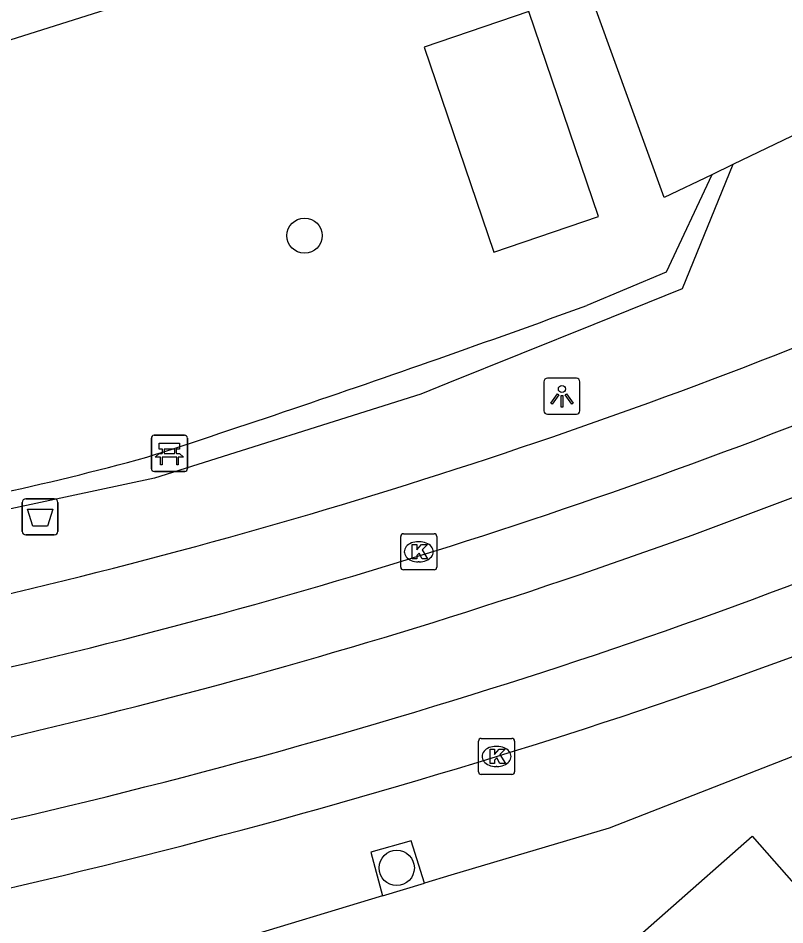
# Model space of a CAD drawing. Extents: x 161355 to 162026, y 386504 to 387459.
# Drawn here: x 161525.38 to 161546.63, y 386818.81 to 386843.94 of the extents above; entities that cross this region are included whole.
import ezdxf

# ---------------------------------------------------------------- set-up
doc = ezdxf.new("R2010")
doc.units = 0
for name, color, linetype in [('IMGEO_Afvalbak', 7, 'Continuous'), ('IMGEO_Bank', 7, 'Continuous'), ('IMGEO_Boom', 7, 'Continuous'), ('IMGEO_Groenvoorziening', 7, 'Continuous'), ('IMGEO_Haag', 7, 'Continuous'), ('IMGEO_Kolk', 7, 'Continuous'), ('IMGEO_Lichtpunt', 7, 'Continuous'), ('IMGEO_Pand', 7, 'Continuous'), ('IMGEO_Rijbaan_lokaal_gesloten', 7, 'Continuous'), ('IMGEO_Voetpad_open', 7, 'Continuous')]:
    doc.layers.add(name, color=color, linetype=linetype)

msp = doc.modelspace()

# ---------------------------------------------------------------- linework, layer by layer
at = {"layer": 'IMGEO_Afvalbak'}
for p, q in [((161525.594, 386830.619), (161526.384, 386830.619)), ((161526.384, 386830.619), (161525.594, 386830.619)), ((161525.494, 386829.719), (161525.494, 386830.519)), ((161525.494, 386830.519), (161525.494, 386829.719)), ((161526.484, 386830.519), (161526.484, 386829.719)), ((161526.484, 386829.719), (161526.484, 386830.519)), ((161526.384, 386829.619), (161525.594, 386829.619)), ((161525.594, 386829.619), (161526.384, 386829.619))]:
    msp.add_line(p, q, dxfattribs=at)
msp.add_lwpolyline([(161525.637, 386830.333), (161526.341, 386830.333), (161526.192, 386829.863), (161525.786, 386829.863), (161525.637, 386830.333)], dxfattribs=at)
for centre, start, end in [((161525.594, 386830.519), 90, 180), ((161525.594, 386830.519), 90, 180), ((161526.384, 386830.519), 0, 90), ((161526.384, 386830.519), 360, 90), ((161525.594, 386829.719), 180, 270), ((161525.594, 386829.719), 180, 270), ((161526.384, 386829.719), 270, 0), ((161526.384, 386829.719), 270, 0)]:
    msp.add_arc(centre, 0.1, start, end, dxfattribs=at)
at = {"layer": 'IMGEO_Bank'}
for p, q in [((161529.149, 386832.381), (161529.99, 386832.381)), ((161529.99, 386832.381), (161529.149, 386832.381)), ((161529.074, 386831.456), (161529.074, 386832.297)), ((161529.074, 386832.297), (161529.074, 386831.456)), ((161530.074, 386832.306), (161530.074, 386831.465)), ((161530.074, 386831.465), (161530.074, 386832.306)), ((161529.383, 386831.887), (161529.383, 386831.993)), ((161529.427, 386831.993), (161529.427, 386831.887)), ((161529.715, 386831.999), (161529.433, 386831.999)), ((161529.433, 386831.881), (161529.715, 386831.881)), ((161529.721, 386831.887), (161529.721, 386831.993)), ((161529.765, 386831.993), (161529.765, 386831.887)), ((161529.771, 386831.779), (161529.378, 386831.779)), ((161529.999, 386831.381), (161529.158, 386831.381)), ((161529.158, 386831.381), (161529.999, 386831.381))]:
    msp.add_line(p, q, dxfattribs=at)
for points in [[(161529.377, 386831.999), (161529.291, 386831.999), (161529.291, 386832.16), (161529.854, 386832.16), (161529.854, 386831.999), (161529.771, 386831.999)], [(161529.321, 386831.779), (161529.179, 386831.779), (161529.291, 386831.881), (161529.377, 386831.881)], [(161529.771, 386831.881), (161529.854, 386831.881), (161529.966, 386831.779), (161529.827, 386831.779)], [(161529.371, 386831.772), (161529.371, 386831.565), (161529.328, 386831.565), (161529.328, 386831.772)], [(161529.821, 386831.772), (161529.821, 386831.565), (161529.777, 386831.565), (161529.777, 386831.772)]]:
    msp.add_lwpolyline(points, dxfattribs=at)
for centre, radius, start, end in [((161529.152, 386832.303), 0.0779, 92.4484, 184.2845), ((161529.152, 386832.303), 0.0779, 92.4484, 184.2845), ((161529.996, 386832.303), 0.0779, 2.4484, 94.2845), ((161529.996, 386832.303), 0.0779, 2.4484, 94.2845), ((161529.376, 386831.992), 0.00671, 2.8957, 87.1043), ((161529.376, 386831.888), 0.00671, 272.8957, 357.1043), ((161529.433, 386831.992), 0.00671, 92.8957, 177.1043), ((161529.433, 386831.888), 0.00671, 182.8957, 267.1043), ((161529.715, 386831.992), 0.00671, 2.8957, 87.1043), ((161529.715, 386831.888), 0.00671, 272.8957, 357.1043), ((161529.772, 386831.992), 0.00671, 92.8957, 177.1043), ((161529.772, 386831.888), 0.00671, 182.8957, 267.1043), ((161529.321, 386831.772), 0.00671, 2.8957, 87.1043), ((161529.378, 386831.772), 0.00671, 92.8957, 177.1043), ((161529.77, 386831.772), 0.00671, 2.8957, 87.1043), ((161529.827, 386831.772), 0.00671, 92.8957, 177.1043), ((161529.152, 386831.459), 0.0779, 182.4484, 274.2845), ((161529.152, 386831.459), 0.0779, 182.4484, 274.2845), ((161529.996, 386831.459), 0.0779, 272.4484, 4.2845), ((161529.996, 386831.459), 0.0779, 272.4484, 4.2845)]:
    msp.add_arc(centre, radius, start, end, dxfattribs=at)
at = {"layer": 'IMGEO_Boom'}
for centre in [(161533.32, 386837.915), (161535.875, 386820.391)]:
    msp.add_circle(centre, 0.489, dxfattribs=at)
at = {"layer": 'IMGEO_Groenvoorziening'}
for points in [[(161512.278, 386839.281), (161538.761, 386847.649), (161539.899, 386848.027)], [(161544.609, 386839.605), (161543.287, 386838.969), (161540.043, 386847.912)], [(161536.639, 386843.143), (161538.567, 386837.461), (161541.464, 386838.444), (161539.537, 386844.126), (161536.639, 386843.143)]]:
    msp.add_lwpolyline(points, dxfattribs=at)
at = {"layer": 'IMGEO_Haag'}
for points in [[(161545.191, 386839.884), (161544.609, 386839.605)], [(161544.609, 386839.605), (161543.346, 386836.906), (161541.142, 386835.978)]]:
    msp.add_lwpolyline(points, dxfattribs=at)
for centre, radius, start, end in [((161411.383, 387191.691), 378.641, 289.37907, 290.04131), ((161418.703, 387171.247), 356.927, 287.99076, 289.35941), ((161506.753, 386913.447), 84.637, 279.26136, 285.20102)]:
    msp.add_arc(centre, radius, start, end, dxfattribs=at)
at = {"layer": 'IMGEO_Kolk'}
for p, q in [((161535.986, 386828.727), (161535.986, 386829.579)), ((161536.061, 386829.653), (161536.913, 386829.653)), ((161536.987, 386829.579), (161536.987, 386828.727)), ((161536.474, 386829.433), (161536.499, 386829.433)), ((161536.497, 386828.873), (161536.472, 386828.873)), ((161536.913, 386828.653), (161536.061, 386828.653)), ((161538.142, 386823.054), (161538.142, 386823.906)), ((161538.217, 386823.98), (161539.069, 386823.98)), ((161539.143, 386823.906), (161539.143, 386823.054)), ((161538.63, 386823.76), (161538.655, 386823.76)), ((161538.653, 386823.2), (161538.628, 386823.2)), ((161539.069, 386822.98), (161538.217, 386822.98))]:
    msp.add_line(p, q, dxfattribs=at)
for points in [[(161535.986, 386828.727), (161535.986, 386829.579)], [(161536.061, 386829.653), (161536.913, 386829.653)], [(161536.987, 386829.579), (161536.987, 386828.727)], [(161536.307, 386829.353), (161536.43, 386829.353), (161536.43, 386829.202), (161536.56, 386829.353), (161536.724, 386829.353), (161536.578, 386829.202), (161536.731, 386828.953), (161536.579, 386828.953), (161536.494, 386829.117), (161536.43, 386829.05), (161536.43, 386828.953), (161536.307, 386828.953), (161536.307, 386829.353)], [(161536.913, 386828.653), (161536.061, 386828.653)], [(161538.142, 386823.054), (161538.142, 386823.906)], [(161538.217, 386823.98), (161539.069, 386823.98)], [(161539.143, 386823.906), (161539.143, 386823.054)], [(161538.463, 386823.68), (161538.586, 386823.68), (161538.586, 386823.529), (161538.716, 386823.68), (161538.88, 386823.68), (161538.734, 386823.529), (161538.887, 386823.28), (161538.735, 386823.28), (161538.65, 386823.444), (161538.586, 386823.377), (161538.586, 386823.28), (161538.463, 386823.28), (161538.463, 386823.68)], [(161539.069, 386822.98), (161538.217, 386822.98)]]:
    msp.add_lwpolyline(points, dxfattribs=at)
for centre, start, end in [((161536.063, 386829.577), 91.552, 178.448), ((161536.063, 386829.577), 91.552, 178.448), ((161536.911, 386829.577), 1.552, 88.448), ((161536.911, 386829.577), 1.552, 88.448), ((161536.063, 386828.729), 181.552, 268.448), ((161536.063, 386828.729), 181.552, 268.448), ((161536.911, 386828.729), 271.552, 358.448), ((161536.911, 386828.729), 271.552, 358.448), ((161538.219, 386823.904), 91.552, 178.448), ((161538.219, 386823.904), 91.552, 178.448), ((161539.067, 386823.904), 1.552, 88.448), ((161539.067, 386823.904), 1.552, 88.448), ((161538.219, 386823.056), 181.552, 268.448), ((161538.219, 386823.056), 181.552, 268.448), ((161539.067, 386823.056), 271.552, 358.448), ((161539.067, 386823.056), 271.552, 358.448)]:
    msp.add_arc(centre, 0.0765, start, end, dxfattribs=at)
for centre, major_axis, ratio, start_param, end_param in [((161536.473, 386829.153), (-0.387, 0.002), 0.722429, 4.712389, 7.853982), ((161536.498, 386829.153), (-0.39, 0.002), 0.717154, 1.570796, 4.712389), ((161538.629, 386823.48), (-0.387, 0.002), 0.722429, 4.712389, 7.853982), ((161538.654, 386823.48), (-0.39, 0.002), 0.717154, 1.570796, 4.712389)]:
    msp.add_ellipse(centre, major_axis=major_axis, ratio=ratio, start_param=start_param, end_param=end_param, dxfattribs=at)
at = {"layer": 'IMGEO_Lichtpunt'}
for p, q in [((161539.956, 386833.867), (161539.956, 386833.06)), ((161539.956, 386833.867), (161539.956, 386833.06)), ((161540.858, 386833.962), (161540.05, 386833.962)), ((161540.858, 386833.962), (161540.05, 386833.962)), ((161540.952, 386833.06), (161540.952, 386833.867)), ((161540.952, 386833.06), (161540.952, 386833.867)), ((161540.05, 386832.966), (161540.858, 386832.966)), ((161540.05, 386832.966), (161540.858, 386832.966))]:
    msp.add_line(p, q, dxfattribs=at)
for points in [[(161540.33, 386833.531), (161540.369, 386833.503), (161540.181, 386833.241), (161540.143, 386833.268), (161540.33, 386833.531)], [(161540.432, 386833.483), (161540.479, 386833.483), (161540.479, 386833.161), (161540.432, 386833.161), (161540.432, 386833.483)], [(161540.542, 386833.503), (161540.58, 386833.53), (161540.767, 386833.268), (161540.728, 386833.24), (161540.542, 386833.503)]]:
    msp.add_lwpolyline(points, dxfattribs=at)
msp.add_circle((161540.455, 386833.665), 0.0994, dxfattribs=at)
for centre, start, end in [((161540.05, 386833.867), 90, 180), ((161540.05, 386833.867), 90, 180), ((161540.858, 386833.867), 0, 90), ((161540.858, 386833.867), 0, 90), ((161540.05, 386833.06), 180, 270), ((161540.05, 386833.06), 180, 270), ((161540.858, 386833.06), 270, 0), ((161540.858, 386833.06), 270, 360)]:
    msp.add_arc(centre, 0.0946, start, end, dxfattribs=at)
at = {"layer": 'IMGEO_Pand'}
msp.add_lwpolyline([(161540.906, 386817.019), (161545.726, 386821.269), (161547.085, 386819.73)], dxfattribs=at)
at = {"layer": 'IMGEO_Rijbaan_lokaal_gesloten'}
for centre, radius, start, end in [((161491.859, 386973.935), 155.72, 287.22198, 299.29875), ((161494.805, 386967.101), 150.162, 286.97418, 299.59125), ((161488.255, 386984.249), 162.536, 281.2692, 291.90897), ((161488.231, 386983.377), 163.583, 281.3297, 291.94879), ((161485.711, 386992.759), 175.521, 281.5288, 287.31954), ((161480.452, 387011.97), 197.268, 281.89109, 287.15674)]:
    msp.add_arc(centre, radius, start, end, dxfattribs=at)
at = {"layer": 'IMGEO_Voetpad_open'}
for points in [[(161621.155, 386910.96), (161617.812, 386904.79), (161613.199, 386897.541), (161609.426, 386892.17), (161605.511, 386887.3), (161602.205, 386883.499), (161603.425, 386882.36), (161601.088, 386879.5), (161596.783, 386874.819), (161589.161, 386867.257), (161578.702, 386858.612), (161569.609, 386852.318), (161562.581, 386848.097), (161561.221, 386847.589), (161545.191, 386839.884)], [(161545.191, 386839.884), (161543.789, 386836.438), (161541.337, 386835.451), (161537.295, 386833.825), (161536.546, 386833.523), (161529.161, 386831.19), (161515.819, 386828.343), (161514.452, 386828.372)], [(161560.908, 386828.506), (161548.555, 386824.146), (161541.76, 386821.49), (161537.374, 386820.193), (161536.643, 386819.971)], [(161536.643, 386819.971), (161536.276, 386821.142), (161535.157, 386820.828), (161535.478, 386819.618)], [(161535.478, 386819.618), (161536.643, 386819.971)], [(161535.478, 386819.618), (161527.182, 386817.104), (161526.977, 386810.897)]]:
    msp.add_lwpolyline(points, dxfattribs=at)
msp.add_arc((161489.01, 386981.291), 157.5, 281.08766, 292.05075, dxfattribs=at)

doc.saveas('drawing.dxf')
